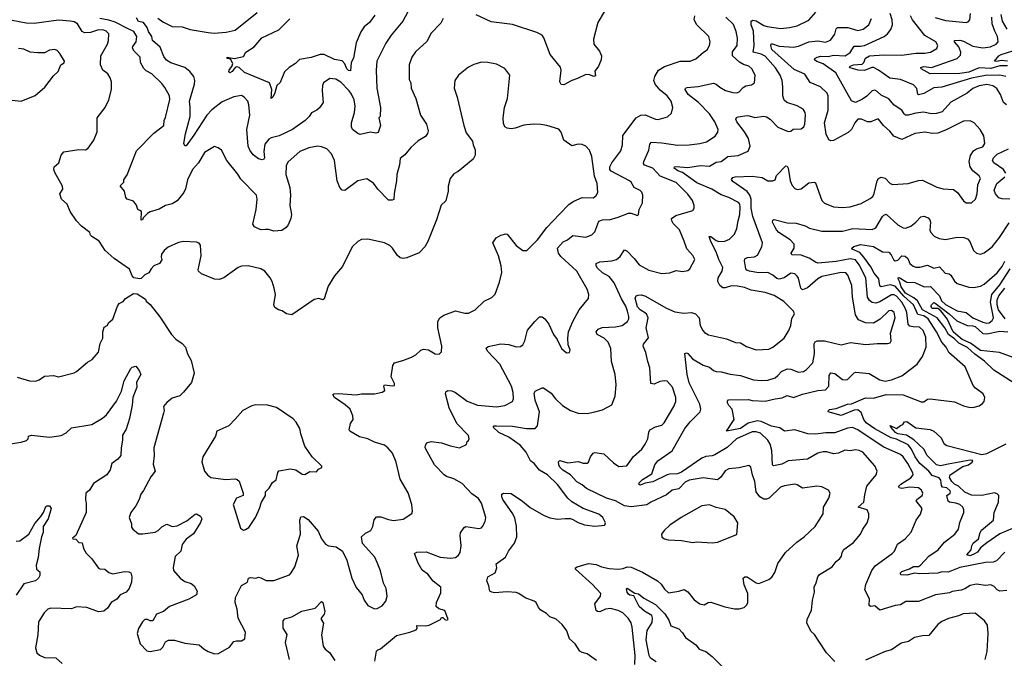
# Model space of a CAD drawing. Extents: x 1245432 to 1420865, y 606325 to 671314.
# Tile 262 of 382: x 1347784 to 1355420, y 644773 to 649726. Entities that reach past the tile are written whole.
import ezdxf

# ---------------------------------------------------------------- set-up
doc = ezdxf.new("R2010")
doc.units = 0

msp = doc.modelspace()

# ---------------------------------------------------------------- linework, layer by layer
at = {"layer": '0CON20XD'}
for points in [[(1350830, 649855), (1350756.4, 649715), (1350664.6, 649605.4), (1350624.4, 649545), (1350554.4, 649404.4), (1350549.5, 649335), (1350554.6, 649194.6), (1350582.9, 649045), (1350580, 648975), (1350570, 648965), (1350581.4, 648905), (1350565, 648852), (1350545, 648845.6), (1350505, 648852.9), (1350425, 648835.3), (1350405, 648842.7), (1350363.9, 648873.9), (1350356.9, 648895), (1350357.7, 648925), (1350380, 649005), (1350385.9, 649055), (1350377.1, 649105), (1350358.1, 649148.1), (1350338.8, 649175), (1350275, 649241.5), (1350235, 649265.5), (1350190, 649270), (1350140, 649235), (1350132, 649215), (1350130, 649175), (1350136.2, 649085), (1350107.9, 649042.1), (1350088.8, 649025), (1350047.6, 649002.4), (1350029.2, 648975), (1349997.1, 648945), (1349898.6, 648875), (1349796, 648824), (1349735, 648809.5), (1349715, 648799.1), (1349685, 648760), (1349677.4, 648705), (1349683.1, 648655), (1349678, 648645), (1349665, 648640), (1349635, 648648.1), (1349595, 648677.8), (1349568.5, 648715), (1349556.2, 648745), (1349544.5, 648875), (1349567.3, 648985), (1349560, 649065), (1349552.5, 649095), (1349525.8, 649125), (1349505, 649137.5), (1349445, 649128.8), (1349355, 649088.5), (1349275, 649026.2), (1349235, 648984.6), (1349135, 648831.2), (1349075, 648748.8), (1349065, 648748.8), (1349057.1, 648765), (1349069.2, 648840.7), (1349106, 648975), (1349106.6, 649046.6), (1349099.6, 649095), (1349140, 649225), (1349142.7, 649255), (1349134.6, 649284.6), (1349102.7, 649325), (1349065.5, 649355), (1348955, 649390.2), (1348922.9, 649412.9), (1348901.4, 649441.4), (1348872.6, 649512.6), (1348814.7, 649564.7), (1348808.4, 649595), (1348783.3, 649635), (1348773.2, 649665), (1348745, 649704.4), (1348705, 649712.5), (1348689.4, 649739.4)], [(1348855, 649736.9), (1348895, 649708.2), (1348965, 649674.4), (1349045, 649670), (1349105, 649650), (1349245, 649626.4), (1349292.6, 649622.6), (1349385, 649629.5), (1349455.3, 649644.7), (1349625, 649782.5)], [(1350539, 649761), (1350497.1, 649705), (1350455, 649669.5), (1350428.4, 649631.6), (1350392.6, 649547.4), (1350373.6, 649426.4), (1350355.6, 649394.4), (1350349.8, 649330.2), (1350335, 649332.5), (1350322, 649345), (1350305, 649382.9), (1350285, 649407.1), (1350225, 649417.1), (1350145, 649456.4), (1350115, 649456.9), (1350045, 649433.4), (1349955, 649417.5), (1349923.5, 649386.5), (1349873.6, 649355), (1349838.1, 649321.9), (1349805, 649238.8), (1349778.8, 649215), (1349761.4, 649158.6), (1349748, 649125), (1349734.3, 649114.3), (1349740, 649185), (1349720, 649235), (1349527.3, 649317.3), (1349485, 649354), (1349465, 649359.2), (1349454.3, 649355.7), (1349431.9, 649325), (1349414, 649315), (1349405.6, 649325), (1349407.3, 649335), (1349432.1, 649367.9), (1349435.4, 649385), (1349419.5, 649419.5), (1349392.5, 649425), (1349392.5, 649435), (1349445.9, 649425.9), (1349520.7, 649439.3), (1349538.8, 649475), (1349603.4, 649516.6), (1349662, 649585), (1349793, 649647), (1349878.3, 649731.7)], [(1350539.1, 644750.9), (1350552.1, 644827.9), (1350561.1, 644838.9), (1350582.4, 644847.6), (1350705, 644951.4), (1350810, 644975), (1350857.5, 644995), (1350867.5, 645005), (1350865, 645026.7), (1350934.2, 645024.2), (1350959.4, 645030.6), (1351047.5, 645075), (1351055, 645090), (1351065, 645090), (1351080, 645075), (1351095, 645070), (1351106.2, 645073.8), (1351080, 645145), (1351035, 645156), (1351013.8, 645175), (1351016.2, 645205), (1351049.1, 645280.9), (1351050, 645325), (1350991.5, 645371.5), (1350948.6, 645425), (1350905, 645455.8), (1350875, 645512), (1350846.7, 645585), (1350864.2, 645595.8), (1350935, 645597.8), (1351045, 645556.9), (1351125, 645548.9), (1351165, 645555.8), (1351187.4, 645572.6), (1351199.2, 645595), (1351208.6, 645645), (1351200, 645725), (1351203.1, 645746.9), (1351232.2, 645787.8), (1351245, 645794.2), (1351345, 645780), (1351364.4, 645785.6), (1351372.5, 645795), (1351394.2, 645835), (1351398.1, 645865), (1351366.2, 645976.2), (1351341.7, 646011.7), (1351289.8, 646049.8), (1351215, 646128.9), (1351150, 646165), (1351093, 646183), (1351075, 646195.8), (1351001.4, 646275), (1350928, 646405), (1350930, 646425), (1350942.5, 646445), (1350974.2, 646455.8), (1351055, 646444.3), (1351125, 646421.1), (1351195, 646406.2), (1351248.3, 646431.7), (1351253.8, 646455), (1351265, 646462.5), (1351270, 646475), (1351265, 646502.5), (1351173.8, 646593.8), (1351114.1, 646715.9), (1351085.8, 646825), (1351089.5, 646840.5), (1351105, 646849.2), (1351135, 646847.8), (1351163.8, 646835), (1351255, 646766.7), (1351335, 646735.6), (1351485, 646723.5), (1351546.4, 646733.6), (1351605, 646763.8), (1351612.5, 646785), (1351612, 646835), (1351598.1, 646885), (1351508.5, 647055), (1351411.4, 647155), (1351402.3, 647177.7), (1351417.7, 647192.3), (1351515, 647212.7), (1351576.1, 647206.1), (1351635, 647188.6), (1351669.1, 647190.9), (1351685, 647203.3), (1351700.6, 647235), (1351723.1, 647316.9), (1351778, 647385), (1351815, 647421.2), (1351835, 647421.2), (1351855.7, 647405), (1351888.6, 647365), (1351925, 647283.3), (1351953.3, 647245), (1351986.7, 647175), (1352025, 647142.5), (1352047.5, 647145), (1352052.5, 647165), (1352036.7, 647205), (1352033.8, 647255), (1352040.8, 647305), (1352074.4, 647385), (1352123.4, 647476.6), (1352195, 647563.3), (1352198.6, 647595), (1352185.7, 647635), (1352105.6, 647775), (1351980.5, 647890.5), (1351961.4, 647915), (1351954, 647955), (1351997.7, 648002.3), (1352031.7, 648018.3), (1352075, 648053.3), (1352175, 648040.6), (1352222.4, 648057.6), (1352245, 648080), (1352276.7, 648163.3), (1352303.3, 648175), (1352335.4, 648175.4), (1352356.7, 648175), (1352425, 648194.5), (1352505, 648225.5), (1352525, 648224.4), (1352575, 648206.7), (1352583.3, 648215), (1352588.6, 648255), (1352614, 648305), (1352616.2, 648365), (1352608.3, 648388.3), (1352595, 648402), (1352550, 648425), (1352526, 648465), (1352512, 648475), (1352371.5, 648551.5), (1352361.8, 648565), (1352361.2, 648585), (1352375, 648615.5), (1352445, 648708.8), (1352457.9, 648755), (1352461.7, 648828.3), (1352564.4, 648965), (1352601.2, 648985), (1352635, 648989.1), (1352715, 648953.3), (1352735, 648951.1), (1352807.2, 648972.8), (1352838.7, 649001.3), (1352848.6, 649045), (1352836.5, 649095), (1352804.5, 649134.5), (1352751.7, 649178.3), (1352711.4, 649225), (1352703.1, 649255), (1352709.4, 649285), (1352738.1, 649335), (1352785, 649363.3), (1352906.4, 649403.6), (1352983.2, 649403.2), (1353028.9, 649421.1), (1353086.2, 649475), (1353115, 649492.5), (1353132.7, 649525), (1353139.4, 649555), (1353127.5, 649595), (1353035.8, 649685), (1353016, 649725), (1353019.4, 649755)], [(1352316.4, 649786.4), (1352267.1, 649705), (1352234, 649575), (1352236.2, 649535), (1352280.7, 649480.7), (1352296, 649445), (1352293.1, 649415), (1352273.9, 649366.1), (1352243.6, 649326.4), (1352249.2, 649290.8), (1352235, 649284.2), (1352205, 649298), (1352175, 649302), (1352110.7, 649269.3), (1352065, 649254.2), (1352005, 649220), (1351984.2, 649224.2), (1351972.9, 649242.9), (1351984.2, 649334.2), (1351977.9, 649357.9), (1351899.2, 649455), (1351849.4, 649585), (1351835, 649605.8), (1351795, 649625.8), (1351605, 649687.5), (1351439.7, 649709.7), (1351325, 649764.3)], [(1352256.4, 644756.4), (1352185, 644808.8), (1352145, 644818.8), (1352129.1, 644829.1), (1352092.5, 644885), (1352049.2, 644925), (1352026.1, 644986.1), (1351991.2, 645035), (1351945, 645076), (1351895.8, 645095.8), (1351870.3, 645120.3), (1351825.7, 645145.7), (1351807.3, 645167.3), (1351790, 645205), (1351775, 645216.7), (1351705, 645241.2), (1351656.2, 645276.2), (1351635, 645284.3), (1351565, 645288.2), (1351465, 645281.9), (1351445, 645286), (1351430, 645295), (1351426.2, 645305), (1351423.3, 645335), (1351406.7, 645375), (1351413.3, 645405), (1351472.5, 645435), (1351483.3, 645475), (1351480, 645505), (1351552.4, 645557.6), (1351574.3, 645605), (1351622, 645665), (1351639.2, 645715), (1351637, 645797), (1351625, 645861.2), (1351608.8, 645895), (1351531.5, 646005), (1351523.5, 646025), (1351524.3, 646045.7), (1351536, 646054), (1351595, 646051.4), (1351683, 645993), (1351742.2, 645942.2), (1351845, 645884.4), (1351895, 645863.3), (1351955, 645851.2), (1352015, 645858.8), (1352055, 645858.1), (1352075, 645850.6), (1352115, 645826.7), (1352165, 645807.5), (1352245, 645798), (1352323, 645807), (1352327.5, 645825), (1352306.7, 645865), (1352275, 645892), (1352154.6, 645934.6), (1352066.5, 645986.5), (1352036, 646016), (1351955, 646120), (1351877.1, 646195), (1351815, 646232.7), (1351774.7, 646284.7), (1351745.3, 646305.3), (1351711.7, 646371.7), (1351665, 646425.4), (1351577.8, 646487.8), (1351501.1, 646525), (1351456.2, 646565), (1351462.5, 646575), (1351482.7, 646577.3), (1351605, 646574.1), (1351715.4, 646554.6), (1351782.5, 646555), (1351800, 646575), (1351814.4, 646685), (1351782.9, 646775), (1351775, 646830), (1351782.5, 646845), (1351835, 646872), (1351845, 646872), (1351905, 646830.8), (1351940.5, 646785), (1351992.9, 646732.9), (1352055, 646696.2), (1352115.7, 646674.3), (1352185, 646672.7), (1352244.5, 646685.5), (1352305, 646701.4), (1352375, 646738.8), (1352402.9, 646805), (1352410.8, 646895), (1352402.5, 646975), (1352374.3, 647075.7), (1352368.9, 647175), (1352348.1, 647225), (1352315.8, 647255.8), (1352262.5, 647285), (1352255.8, 647305), (1352271.2, 647325), (1352302.5, 647337.5), (1352405.9, 647344.1), (1352456.2, 647355), (1352498.6, 647385), (1352508.1, 647405), (1352508.9, 647425), (1352498.5, 647465), (1352485.4, 647505), (1352452.2, 647562.2), (1352395, 647686.2), (1352356.2, 647735), (1352303.2, 647763.2), (1352265, 647800), (1352254.1, 647815.9), (1352255.8, 647834.2), (1352282.2, 647847.8), (1352375.4, 647854.6), (1352413, 647867), (1352441.5, 647888.5), (1352475, 647941.2), (1352495, 647930.6), (1352549.1, 647875), (1352587.5, 647825), (1352664.5, 647784.5), (1352765, 647758.6), (1352825, 647764), (1352875, 647780.8), (1352925, 647774.3), (1352965, 647782), (1352982.5, 647795), (1353018.8, 647865), (1353005, 647896.7), (1352958.7, 647948.7), (1352937.8, 648007.8), (1352901.1, 648095), (1352852.1, 648145), (1352841.5, 648165), (1352840, 648185), (1352872.4, 648207.6), (1353004, 648246), (1353013.8, 648265), (1353014, 648285), (1353003.1, 648325), (1352965, 648373.1), (1352875, 648462.9), (1352752.2, 648512.2), (1352695, 648574), (1352628.8, 648598.8), (1352621.7, 648611.7), (1352624, 648625), (1352662.9, 648715), (1352670.3, 648759.7), (1352684.6, 648775.4), (1352765, 648771.8), (1352886.4, 648753.6), (1352975, 648754.5), (1353057.5, 648765), (1353111.4, 648778.6), (1353177.4, 648822.6), (1353197.6, 648852.4), (1353200, 648875), (1353174.5, 648935), (1353133.3, 648995), (1353048.2, 649085), (1352969.1, 649145), (1352945.8, 649185), (1352948.8, 649195), (1352959.7, 649200.3), (1353045, 649208.9), (1353165, 649232.5), (1353185, 649226.9), (1353215, 649201.9), (1353258, 649178), (1353315, 649160.5), (1353345, 649159.5), (1353365, 649166), (1353395, 649201.2), (1353415.8, 649214.2), (1353458.6, 649221.4), (1353482.5, 649235), (1353486.9, 649295), (1353461.9, 649345), (1353438, 649365), (1353397.7, 649377.7), (1353367.2, 649397.2), (1353312.2, 649445), (1353312.5, 649477.5), (1353349.6, 649525), (1353351.9, 649581.9), (1353340.8, 649635), (1353319.1, 649689.1), (1353260.5, 649745)], [(1353357, 648167), (1353368.6, 648215), (1353370.7, 648275), (1353367.9, 648295), (1353358.4, 648308.4), (1353285, 648348.2), (1353225, 648367.4), (1353151, 648411), (1353035, 648461.2), (1352925, 648539.7), (1352887.1, 648555), (1352859.2, 648575), (1352861.2, 648585), (1352872.6, 648587.4), (1352965, 648580.8), (1353065, 648595.9), (1353135, 648589.6), (1353185, 648620.4), (1353225, 648627.1), (1353275, 648664.6), (1353355, 648673.3), (1353433, 648707), (1353448.6, 648745), (1353435.6, 648805), (1353406.1, 648856.1), (1353345.7, 648935), (1353339.2, 648955), (1353343.4, 648966.6), (1353355, 648972.5), (1353425, 648983.6), (1353441.1, 648981.1), (1353485, 648966.9), (1353555, 648976.9), (1353575, 648971.5), (1353605, 648954.5), (1353665, 648892.2), (1353745, 648859.2), (1353765, 648861.2), (1353783.6, 648876.4), (1353845, 648879.4), (1353864.2, 648895), (1353871.9, 648915), (1353878.9, 648985), (1353875.5, 649005.5), (1353861.3, 649031.3), (1353815, 649058.6), (1353733.7, 649083.7), (1353713.1, 649103.1), (1353703.1, 649135), (1353703.8, 649205), (1353697.3, 649255), (1353682.3, 649295), (1353645, 649353.6), (1353565, 649443.7), (1353535, 649459), (1353473.3, 649475), (1353479.5, 649525), (1353476.3, 649636.3), (1353457.7, 649685), (1353456.2, 649715), (1353468.8, 649721.2), (1353495, 649716.8), (1353555, 649681.1), (1353582.3, 649672.3), (1353683.3, 649656.7), (1353754.5, 649664.5), (1353815, 649679.1), (1353905, 649723.5), (1353958.6, 649785)], [(1355436.2, 649066.2), (1355414.6, 649084.6), (1355391.3, 649145), (1355362.7, 649192.7), (1355331.9, 649211.9), (1355285, 649223.3), (1355225, 649213.1), (1355175, 649192.4), (1355131.4, 649155), (1355005, 649085.5), (1354939.1, 649010.9), (1354895, 648997.5), (1354855, 648997.1), (1354792.4, 649007.6), (1354735, 649000.9), (1354675, 648984.6), (1354655, 648986.7), (1354642.5, 648995), (1354624.5, 649024.5), (1354565, 649062), (1354525, 649113.1), (1354465, 649140), (1354435, 649169.5), (1354415, 649179.6), (1354395, 649174.5), (1354355, 649133.3), (1354319.5, 649109.5), (1354265, 649084.6), (1354235, 649096.5), (1354114, 649314), (1354015, 649384.6), (1353965, 649400.5), (1353948, 649415), (1353952, 649425), (1353968, 649435), (1353998.2, 649441.8), (1354055, 649440.4), (1354095, 649449.8), (1354185, 649444.7), (1354225, 649470.4), (1354255, 649520.4), (1354305, 649520), (1354335, 649526.4), (1354488, 649595), (1354514.2, 649615), (1354541.3, 649648.7), (1354552.2, 649685), (1354551.5, 649725), (1354535.5, 649775)], [(1354286.7, 649335), (1354225, 649352.7), (1354220.6, 649355), (1354224.3, 649365), (1354250, 649375), (1354318, 649382), (1354331.8, 649395), (1354345, 649426.8), (1354375, 649446), (1354485, 649452.4), (1354625, 649450), (1354735, 649466.7), (1354805, 649466.7), (1354848, 649475), (1354898.2, 649501.8), (1354904.5, 649525), (1354888.9, 649555), (1354803.5, 649603.5), (1354707.8, 649725), (1354693.8, 649756.2)], [(1355445, 649367.4), (1355385, 649367.6), (1355315, 649347.6), (1355225, 649351.8), (1355145, 649318.9), (1355075, 649307.8), (1354845, 649305.3), (1354774.3, 649345), (1354773.1, 649355), (1354795, 649361.8), (1354855, 649356.2), (1355055.6, 649424.4), (1355080.1, 649449.9), (1355083.5, 649475), (1355066.6, 649516.6), (1355033.1, 649555), (1355033.3, 649565), (1355076.3, 649566.4), (1355105, 649558.6), (1355175, 649520.4), (1355255, 649508.6), (1355312.5, 649515), (1355357.5, 649535), (1355371.5, 649555), (1355366.8, 649595), (1355346, 649636), (1355327.2, 649695), (1355324.2, 649745.8)], [(1354883.3, 649743.3), (1354965, 649719.3), (1355125, 649704.4), (1355140.3, 649709.7), (1355152.5, 649725), (1355159.4, 649775)], [(1355442, 649652), (1355407.2, 649715), (1355396.7, 649765)], [(1348775, 645074.3), (1348755, 645074.2), (1348735, 645056.2), (1348704, 645005), (1348693.8, 644965), (1348718, 644885), (1348770.9, 644830.9), (1348795, 644825.7), (1348875, 644841.4), (1348895, 644860), (1348915, 644900), (1348937.1, 644912.9), (1348985, 644914.5), (1349065, 644890.6), (1349175, 644877.8), (1349213.5, 644843.5), (1349245, 644826.5), (1349295, 644807.1), (1349325, 644810.9), (1349409.9, 644860.1), (1349445, 644903.8), (1349465, 644910), (1349505, 644908.8), (1349530, 644925), (1349534, 644975), (1349478.2, 645085), (1349470.4, 645155), (1349454.4, 645205), (1349457.5, 645245), (1349503, 645337), (1349550, 645365), (1349557.5, 645395), (1349575, 645398.8), (1349615, 645393.8), (1349635, 645402), (1349655, 645398.6), (1349695, 645377.1), (1349755, 645376), (1349875, 645421.2), (1349888.8, 645435), (1349916.6, 645483.4), (1349945.6, 645574.4), (1349933.1, 645645), (1349962.5, 645735), (1349955.8, 645844.2), (1349965, 645870), (1349985, 645872), (1350019.7, 645849.7), (1350099.5, 645759.5), (1350125, 645698.8), (1350155, 645659.2), (1350177.5, 645645), (1350237.6, 645637.6), (1350286, 645605), (1350322, 645535), (1350360, 645395), (1350392.8, 645322.8), (1350440, 645265), (1350456.2, 645225), (1350483.6, 645183.6), (1350535, 645157.5), (1350555, 645158.8), (1350595, 645180), (1350622.9, 645217.1), (1350634, 645255), (1350626, 645315), (1350604.2, 645355), (1350581.2, 645451.2), (1350556.9, 645516.9), (1350536.8, 645556.8), (1350443, 645663), (1350434, 645715), (1350465, 645743.8), (1350506.2, 645765), (1350522.5, 645795), (1350532.4, 645847.6), (1350550.3, 645869.7), (1350585, 645871.4), (1350645, 645849.2), (1350682.7, 645842.7), (1350758.8, 645851.2), (1350825, 645897.5), (1350831.2, 645915), (1350826, 645965), (1350797.6, 646057.6), (1350735, 646162.5), (1350704.2, 646295), (1350673.8, 646365), (1350640, 646405), (1350613.3, 646425), (1350535, 646450), (1350485, 646474.5), (1350420.2, 646490.2), (1350343.8, 646535), (1350338, 646545), (1350350, 646595), (1350368.8, 646625), (1350368, 646655), (1350345.8, 646705), (1350308.3, 646738.3), (1350226.2, 646795), (1350211.7, 646818.3), (1350220, 646825), (1350255, 646828.1), (1350394.1, 646815.9), (1350435, 646824), (1350535, 646823.8), (1350595, 646836.7), (1350615, 646850), (1350608.8, 646885), (1350612.5, 646895), (1350675, 646885.8), (1350690, 646890), (1350689.4, 646905), (1350666, 646955), (1350677.1, 647045), (1350691.2, 647065), (1350755, 647081.9), (1350821.7, 647108.3), (1350855, 647127.5), (1350895, 647162), (1350915, 647170), (1350955, 647166.2), (1351005, 647133.8), (1351038.3, 647131.7), (1351055, 647150), (1351058, 647195), (1351025.8, 647335), (1351026, 647385), (1351041.2, 647415), (1351073.6, 647433.6), (1351165, 647467.5), (1351235, 647449.2), (1351265, 647449.2), (1351315, 647476), (1351385, 647542), (1351445, 647571.2), (1351471.7, 647598.3), (1351505, 647690), (1351523.3, 647765), (1351518.3, 647818.3), (1351497.5, 647895), (1351454.2, 647994.2), (1351480, 648035), (1351515, 648053.8), (1351555, 648066.2), (1351565, 648063.3), (1351633.6, 647973.6), (1351685, 647936.2), (1351717.5, 647935), (1351800.7, 648019.3), (1351872.7, 648115), (1351971.1, 648218.9), (1352046, 648294), (1352081.6, 648318.4), (1352145, 648346.7), (1352233.3, 648345), (1352255, 648362.9), (1352267.8, 648385), (1352263.6, 648455), (1352241.9, 648511.9), (1352221.9, 648665), (1352203.2, 648713.2), (1352173.3, 648745), (1352145, 648759.2), (1352115, 648760), (1352065, 648746.7), (1352005, 648792.5), (1351984.2, 648854.2), (1351965.8, 648875.8), (1351872.5, 648905), (1351825, 648914.3), (1351765, 648915.7), (1351695, 648908.6), (1351625.6, 648884.4), (1351595, 648880), (1351565, 648884.2), (1351545.8, 648895.8), (1351535, 648920), (1351534.4, 648965.6), (1351544.4, 649045.6), (1351567.5, 649115), (1351586, 649295), (1351547.3, 649347.3), (1351481.2, 649381.2), (1351415, 649394), (1351365, 649396), (1351305, 649379.2), (1351265, 649358.8), (1351186.7, 649295), (1351158.8, 649255), (1351152.5, 649195), (1351177.5, 649125), (1351228.6, 648905), (1351247.3, 648847.3), (1351296.7, 648785), (1351300, 648755), (1351316.1, 648716.1), (1351315.8, 648675), (1351302, 648645), (1351185, 648547.5), (1351150.6, 648529.4), (1351121.2, 648495), (1351105.8, 648435), (1351106, 648395), (1351090, 648320), (1351052.3, 648287.7), (1351016.9, 648175), (1350948, 648005), (1350926.4, 647963.6), (1350881.5, 647918.5), (1350785, 647880), (1350755, 647874.4), (1350735, 647879.2), (1350715, 647896), (1350676, 647955), (1350655.6, 647975.6), (1350612.5, 647995), (1350485, 648024.2), (1350435, 648020), (1350405, 648006.2), (1350361.2, 647965), (1350287, 647813), (1350225, 647740), (1350175, 647660), (1350145, 647561.2), (1350135, 647554), (1350105, 647562.5), (1350067.5, 647555), (1349895, 647437.3), (1349854, 647444), (1349819.1, 647469.1), (1349792, 647475), (1349762.5, 647495), (1349755.8, 647515), (1349768.6, 647595), (1349756, 647645), (1349742, 647695), (1349726, 647725), (1349685, 647776.7), (1349655, 647793.8), (1349555, 647815.8), (1349505, 647813.8), (1349477.5, 647805), (1349365.8, 647724.2), (1349329.4, 647710.6), (1349295, 647713.6), (1349193.8, 647755), (1349171.2, 647775), (1349168, 647785), (1349191.2, 647895), (1349186.1, 647976.1), (1349175, 647992.5), (1349155, 648000), (1349055, 648006), (1349015, 647998), (1348935, 647961.2), (1348905, 647936.7), (1348883, 647907), (1348880, 647885), (1348886.4, 647863.6), (1348867.5, 647835), (1348823.9, 647816.1), (1348802.5, 647795), (1348786.4, 647763.6), (1348753, 647747), (1348725, 647720), (1348715, 647717.5), (1348670, 647725), (1348655, 647740), (1348635, 647790), (1348515, 647874), (1348446.2, 647935), (1348398.9, 648008.9), (1348343.3, 648045), (1348332.5, 648055), (1348326.7, 648075), (1348262, 648125), (1348223.3, 648165), (1348175, 648237.5), (1348152.5, 648295), (1348107.1, 648335), (1348095.8, 648375), (1348117.3, 648412.7), (1348116.2, 648435), (1348055, 648542), (1348048.6, 648565), (1348051.2, 648585), (1348087.5, 648615), (1348104.4, 648675.6), (1348125, 648702), (1348241.7, 648718.3), (1348295, 648717.5), (1348315, 648730.8), (1348357.6, 648792.4), (1348383.5, 648855), (1348384, 648965), (1348446.2, 649043.8), (1348474.5, 649105), (1348496.2, 649185), (1348495.8, 649245), (1348485.9, 649275.9), (1348466.7, 649305), (1348428, 649335), (1348411.5, 649375), (1348413.8, 649445), (1348463.4, 649536.6), (1348472.9, 649565), (1348475.5, 649615), (1348455, 649637.9), (1348435, 649645.3), (1348395, 649646), (1348332.2, 649627.8), (1348285, 649623.3), (1348268.6, 649635), (1348231.5, 649695), (1348205, 649709.7), (1348175, 649715.3), (1348085, 649722.7), (1347895, 649697.6), (1347835, 649699.2), (1347725, 649720)], [(1351068.8, 649735), (1351050.3, 649699.7), (1350975, 649621.2), (1350942, 649558), (1350853.4, 649476.6), (1350824.7, 649435.3), (1350803.1, 649375), (1350805, 649262.5), (1350817.1, 649235), (1350820.6, 649195), (1350856.1, 649113.9), (1350893.1, 648985), (1350939.2, 648915), (1350951.4, 648865), (1350946.8, 648843.2), (1350931.2, 648818.8), (1350875, 648786.2), (1350816.5, 648733.5), (1350771.4, 648678.6), (1350735, 648648.8), (1350729.1, 648600.9), (1350707.5, 648525), (1350705.6, 648475), (1350688.8, 648378.8), (1350685, 648332.5), (1350673.6, 648326.4), (1350645, 648326.2), (1350560.7, 648410.7), (1350528.2, 648458.2), (1350475, 648492.5), (1350405, 648476), (1350305, 648401.2), (1350285, 648403.8), (1350266.2, 648425), (1350246, 648475), (1350225.8, 648635), (1350200.8, 648685), (1350165.6, 648725.6), (1350125, 648740.8), (1350095, 648745.7), (1350025, 648731.9), (1349956.6, 648703.4), (1349865.6, 648624.4), (1349851.4, 648595), (1349847.1, 648525), (1349878.1, 648425), (1349884.4, 648365), (1349879.1, 648285), (1349892.2, 648215), (1349887.8, 648185), (1349865.4, 648134.6), (1349851.2, 648115), (1349817.7, 648092.3), (1349755, 648085.8), (1349715, 648099.2), (1349690.5, 648099.5), (1349656.4, 648096.4), (1349635, 648103.3), (1349605, 648120), (1349590.9, 648140.9), (1349618.2, 648255), (1349626.7, 648335), (1349619.2, 648365), (1349498.3, 648488.3), (1349475, 648528.8), (1349391.2, 648635), (1349348.8, 648715), (1349322.7, 648732.7), (1349295, 648742), (1349218, 648695), (1349170, 648615), (1349125, 648564.2), (1349084.4, 648485), (1349070.4, 648415), (1349057.3, 648385), (1349005, 648320.8), (1348965, 648297.5), (1348915, 648285.6), (1348865, 648256.7), (1348795, 648236.9), (1348775, 648223.3), (1348741.4, 648188.6), (1348735, 648174.3), (1348725, 648170), (1348727.3, 648237.3), (1348715, 648246.2), (1348700, 648255), (1348688.3, 648288.3), (1348665, 648318.8), (1348617.5, 648335), (1348605.9, 648345.9), (1348596.8, 648396.8), (1348563.6, 648436.4), (1348592.5, 648465), (1348592, 648485), (1348617.6, 648522.4), (1348690, 648710), (1348823.8, 648845), (1348902.5, 648905), (1348903.3, 648943.3), (1348913.8, 648966.2), (1348948, 649108), (1348944.3, 649135), (1348909.7, 649199.7), (1348885, 649232), (1348807.5, 649305), (1348765, 649328.5), (1348747.1, 649347.1), (1348721.4, 649395), (1348717.5, 649435), (1348671, 649481), (1348657.7, 649505), (1348661.1, 649518.9), (1348687.9, 649555), (1348691.8, 649595), (1348667.9, 649635), (1348625, 649656), (1348525, 649706.6), (1348475, 649723.2), (1348405, 649735.6)], [(1354321.9, 646371.9), (1354295.6, 646384.4), (1354265, 646388.9), (1354225, 646382.2), (1354182.6, 646387.4), (1354135, 646364.3), (1354095, 646359.5), (1354045, 646373.5), (1354015, 646374.4), (1353974.7, 646365.3), (1353895, 646316.9), (1353745, 646303.8), (1353695, 646278.9), (1353630, 646265), (1353621.4, 646275), (1353618.2, 646385), (1353604.7, 646434.7), (1353587.1, 646465), (1353528.8, 646518.8), (1353495, 646530), (1353465, 646530.4), (1353342.1, 646475), (1353271.1, 646408.9), (1353175, 646351.9), (1353155, 646343.1), (1353105, 646338.7), (1353075, 646326.6), (1352916, 646216), (1352885, 646202.9), (1352825, 646201.9), (1352805, 646196.2), (1352695, 646142.7), (1352635, 646131.8), (1352595, 646115.6), (1352584.6, 646125), (1352587.5, 646135), (1352615, 646159.5), (1352686, 646205), (1352710, 646275), (1352734.3, 646305), (1352845, 646383.1), (1352943.5, 646555), (1352985, 646608.2), (1353061.3, 646685), (1353065.3, 646705), (1353058.3, 646745), (1352975, 646910.6), (1352959.6, 646975), (1352943.3, 647136.7), (1352955, 647142.9), (1352965, 647137.3), (1353002.5, 647095), (1353085, 647047.7), (1353135, 647031.2), (1353165, 647005.5), (1353185, 646997.3), (1353225.4, 646995.4), (1353295, 646976.9), (1353375, 646966.7), (1353475, 646933.1), (1353535, 646927.9), (1353585, 646931.1), (1353642, 646948), (1353664.7, 646965.3), (1353691.5, 646998.5), (1353735, 647017.5), (1353765.4, 647015.4), (1353825, 646991.9), (1353862.1, 646997.9), (1353885, 647012.5), (1353934.6, 647065.4), (1353947.9, 647135), (1353945, 647212.5), (1353953.1, 647226.9), (1353970, 647235), (1354025.4, 647235.4), (1354155, 647204.3), (1354227, 647223), (1354347, 647207), (1354435, 647215.6), (1354514.2, 647214.2), (1354535, 647220), (1354543.8, 647235), (1354538.2, 647295), (1354573.8, 647413.8), (1354567.3, 647455), (1354545, 647470), (1354525, 647467.5), (1354457.3, 647402.7), (1354405, 647371.8), (1354345, 647374.6), (1354288.4, 647398.4), (1354267.3, 647437.3), (1354243.4, 647575), (1354237.8, 647665), (1354207.5, 647745), (1354191.9, 647761.9), (1354155, 647765.3), (1354005, 647734.7), (1353975, 647717.5), (1353895, 647645.4), (1353855, 647631.4), (1353843.2, 647643.2), (1353825, 647720.8), (1353815, 647738.1), (1353794.6, 647754.6), (1353765, 647761.1), (1353712.5, 647725), (1353675, 647712.9), (1353655, 647717.8), (1353625.3, 647745.3), (1353585, 647765.3), (1353515, 647763.1), (1353443.8, 647775), (1353423.5, 647783.5), (1353415.6, 647795), (1353405.7, 647855), (1353409.1, 647870.9), (1353427.6, 647882.4), (1353482.4, 647887.6), (1353505, 647898.9), (1353540.8, 647965), (1353545.7, 647995), (1353470.6, 648200.6), (1353456.5, 648265), (1353455.9, 648335), (1353447.6, 648365), (1353425, 648392.5), (1353315, 648470.9), (1353305, 648487.5), (1353315, 648501.9), (1353332.3, 648507.7), (1353465, 648511.8), (1353541.7, 648501.7), (1353585.8, 648475.8), (1353624.2, 648475.8), (1353643.3, 648485), (1353653.6, 648516.4), (1353725, 648593.3), (1353735, 648590), (1353743.8, 648575), (1353755, 648510), (1353759.4, 648475), (1353775, 648438.8), (1353795, 648418), (1353815, 648409.2), (1353845.5, 648414.5), (1353905, 648462), (1353945, 648466.7), (1353955, 648460), (1354003.9, 648323.9), (1354025, 648302.9), (1354095.5, 648275.5), (1354165, 648268.6), (1354225.6, 648274.4), (1354309.8, 648300.2), (1354380.9, 648339.1), (1354400, 648355), (1354411.8, 648378.2), (1354433, 648477), (1354445, 648494.3), (1354465, 648505.7), (1354495, 648497.5), (1354535, 648455.8), (1354555, 648448.1), (1354674.7, 648455.3), (1354755, 648478.2), (1354785, 648480.5), (1354898, 648428), (1354945, 648415.3), (1355025, 648408.8), (1355058.1, 648385), (1355105, 648321.2), (1355123.3, 648306.7), (1355165, 648306), (1355195.8, 648335), (1355209.4, 648375), (1355216.2, 648445), (1355234.5, 648495), (1355225.7, 648515), (1355177.3, 648555), (1355154.6, 648585), (1355147.1, 648625), (1355157.1, 648672.9), (1355180.5, 648709.5), (1355205, 648723.8), (1355255, 648738.9), (1355268.2, 648765), (1355262.5, 648825), (1355232, 648875), (1355186.7, 648925), (1355155, 648941.2), (1355105, 648939.2), (1354965, 648868.1), (1354905, 648845.5), (1354862.4, 648842.4), (1354805, 648854.3), (1354725.6, 648844.4), (1354625, 648796.7), (1354563.5, 648823.5), (1354532.2, 648862.2), (1354484.2, 648904.2), (1354445, 648954.4), (1354435, 648955.6), (1354385.9, 648934.1), (1354358.8, 648935), (1354313.3, 648955), (1354285, 648953.5), (1354260, 648925), (1354235.8, 648874.2), (1354209.6, 648850.4), (1354095, 648787.8), (1354075, 648785.7), (1354059.2, 648795), (1354037.8, 648837.8), (1354025.5, 648925), (1354054.1, 649025), (1354053.1, 649135), (1354045.6, 649155), (1353994.7, 649204.7), (1353915, 649240), (1353873.4, 649303.4), (1353790.6, 649340.6), (1353618.4, 649495), (1353609.6, 649525), (1353615, 649541.9), (1353675, 649520), (1353785, 649512.7), (1353825, 649520.3), (1353905, 649554.7), (1353975, 649562.1), (1354032.4, 649552.4), (1354073.1, 649566.9), (1354106.8, 649613.2), (1354115.6, 649654.4), (1354125.6, 649664.4), (1354206, 649666), (1354285, 649641.8), (1354325, 649651.5), (1354369.6, 649685), (1354391.1, 649735)], [(1347655, 649110), (1347795.8, 649094.2), (1347902.3, 649137.7), (1347977.5, 649202.5), (1348045, 649290), (1348082, 649325), (1348103.9, 649376.1), (1348127.7, 649392.3), (1348130, 649405), (1348096, 649465), (1348075, 649486), (1348055, 649494.3), (1348015, 649489.2), (1347975, 649470), (1347925, 649468.6), (1347865, 649474.2), (1347815, 649497.5), (1347775, 649502.2)], [(1355445, 649404), (1355395, 649410), (1355361.7, 649401.7), (1355344.5, 649404.5), (1355378.8, 649445), (1355395.5, 649455), (1355495, 649487.1)], [(1355431.8, 649285), (1355385, 649296.4), (1355275, 649293.2), (1355166.3, 649273.7), (1354935, 649203.1), (1354872.8, 649197.2), (1354795, 649153.1), (1354755, 649143.1), (1354749.3, 649149.3), (1354742.9, 649192.9), (1354715, 649220), (1354615, 649261.3), (1354532.1, 649272.1), (1354444.4, 649335), (1354405.8, 649355), (1354392.5, 649355), (1354335, 649331.8), (1354286.7, 649335)], [(1355433.3, 648535), (1355413, 648563), (1355338.6, 648615), (1355329.5, 648635), (1355336.5, 648655), (1355365, 648683.8), (1355452.9, 648725)], [(1355463.1, 648333.1), (1355405, 648336.7), (1355378.6, 648345), (1355352.5, 648375), (1355342.5, 648405), (1355362.7, 648455), (1355423.9, 648506.1)], [(1355440, 645300), (1355385, 645294.4), (1355364.7, 645304.7), (1355340.8, 645330.8), (1355315, 645343.3), (1355275, 645337.8), (1355205, 645347.5), (1355155, 645339.2), (1355115, 645313.3), (1355085, 645302.5), (1355015, 645290.9), (1354995, 645280.9), (1354886.7, 645265), (1354755, 645214.3), (1354656.6, 645213.4), (1354615, 645188.6), (1354575, 645182.5), (1354455, 645146), (1354415, 645180), (1354385, 645175.5), (1354372.7, 645182.7), (1354375.8, 645235), (1354339.4, 645305), (1354345.5, 645345), (1354392.2, 645455), (1354419.8, 645490.2), (1354550, 645585), (1354569.4, 645605), (1354592.8, 645657.2), (1354650.2, 645699.8), (1354698.9, 645751.1), (1354735.8, 645844.2), (1354769.1, 645890.9), (1354782, 645935), (1354735.6, 645995), (1354740.8, 646005), (1354782.5, 646035), (1354788, 646055), (1354777.9, 646077.9), (1354755, 646096.5), (1354685, 646100.5), (1354625, 646089.8), (1354604.3, 646095), (1354600.5, 646105), (1354617.9, 646125), (1354696.4, 646173.6), (1354714.7, 646195), (1354711.6, 646211.6), (1354673.1, 646285), (1354635, 646336.4), (1354615, 646353.1), (1354485, 646411.6), (1354326, 646516), (1354285, 646546.1), (1354242, 646562), (1354205, 646558), (1354105, 646522), (1354035, 646522.5), (1353955, 646512.7), (1353895.3, 646515.3), (1353795, 646544.4), (1353715, 646534.4), (1353680, 646560), (1353615, 646573.4), (1353535, 646609.5), (1353505.2, 646615.2), (1353432.7, 646597.3), (1353375, 646555.6), (1353265, 646533.8), (1353323.8, 646625), (1353310, 646705), (1353283.6, 646733.6), (1353273.1, 646755), (1353272.9, 646767.1), (1353281.3, 646778.7), (1353435, 646780), (1353465, 646772.2), (1353565, 646768), (1353644, 646785), (1353696.4, 646793.6), (1353735, 646810.5), (1353785, 646796.7), (1353855, 646822.8), (1353975, 646850.6), (1354033.6, 646856.4), (1354059.4, 646885), (1354063, 646967), (1354075, 646987.5), (1354105, 646981.1), (1354165, 646936.7), (1354185, 646931.8), (1354205, 646935.8), (1354255, 646987.5), (1354267.8, 646992.2), (1354372.6, 646982.6), (1354453.7, 646933.7), (1354495, 646922.7), (1354545, 646932.7), (1354625, 646963.9), (1354745.7, 647055), (1354786.8, 647115), (1354813.4, 647185), (1354811.6, 647265), (1354790.8, 647315), (1354762.5, 647342.5), (1354712.8, 647342.7), (1354688.2, 647348.2), (1354675.4, 647365), (1354664.4, 647455), (1354654.6, 647484.6), (1354626.2, 647535), (1354585, 647582.9), (1354565, 647592.4), (1354545, 647592.7), (1354455, 647537.8), (1354425, 647527.7), (1354395, 647532.2), (1354375, 647548.9), (1354360, 647575), (1354346.9, 647725), (1354294.8, 647825), (1354265, 647864.7), (1354225, 647870.4), (1354115, 647850), (1353975, 647838.9), (1353955, 647844.5), (1353906.2, 647876.2), (1353845, 647898.8), (1353773.1, 647903.1), (1353766.9, 647915), (1353791.2, 647955), (1353790.8, 647985), (1353759.5, 648019.5), (1353672.7, 648075), (1353652.7, 648095), (1353644, 648114), (1353622.7, 648155), (1353625, 648171.2), (1353635, 648175.6), (1353735, 648151.2), (1353805, 648146.7), (1353875, 648127.5), (1353909.1, 648109.1), (1354005, 648086.7), (1354164.1, 648085.9), (1354245.4, 648105.4), (1354395, 648098.9), (1354425, 648110.8), (1354475, 648199.2), (1354485, 648210), (1354505, 648217.1), (1354595, 648134.4), (1354635, 648112.2), (1354655, 648108.5), (1354694.3, 648125), (1354735.2, 648154.8), (1354773.6, 648196.4), (1354795, 648202.7), (1354828.8, 648188.8), (1354842.5, 648172.5), (1354846.9, 648155), (1354843.8, 648093.8), (1354851.4, 648075), (1354876.8, 648046.8), (1354915, 648028), (1354965, 648020), (1355055, 648039.2), (1355107.3, 648037.3), (1355135, 648026.2), (1355153.8, 648005), (1355181.2, 647935), (1355205, 647914.2), (1355235, 647907.5), (1355265, 647917.1), (1355326, 647964), (1355383.4, 648036.6), (1355458.5, 648151.5)], [(1352555.6, 644725), (1352557.3, 644795), (1352534.1, 645015), (1352525, 645047.5), (1352503.5, 645085), (1352462.5, 645125), (1352425, 645143.5), (1352365, 645160.8), (1352325.9, 645154.1), (1352284.4, 645134.4), (1352265.7, 645135.7), (1352256, 645145), (1352244.6, 645195.4), (1352287.5, 645255), (1352291.8, 645275), (1352226.7, 645345), (1352094.4, 645465.6), (1352095.6, 645475), (1352107.7, 645482.3), (1352195, 645507.8), (1352255, 645501.3), (1352295, 645481.8), (1352355, 645468.9), (1352425, 645463.8), (1352465, 645469.1), (1352495, 645481.5), (1352525, 645478.9), (1352615, 645442.2), (1352730, 645375), (1352759.4, 645349.4), (1352785, 645310), (1352815, 645281.1), (1352896.9, 645293.1), (1352936.4, 645306.4), (1352965, 645290), (1353016.1, 645226.1), (1353060, 645195), (1353091.7, 645188.3), (1353123.6, 645206.4), (1353145, 645208.8), (1353251.7, 645171.7), (1353327.3, 645157.3), (1353365, 645157.1), (1353401.7, 645168.3), (1353423, 645187), (1353430.8, 645205), (1353432, 645275), (1353401.8, 645341.8), (1353394.3, 645395.7), (1353407.5, 645405), (1353425, 645405.5), (1353465, 645378.5), (1353495, 645358.9), (1353517.3, 645352.7), (1353595, 645383.8), (1353617.4, 645402.6), (1353640.7, 645439.3), (1353665, 645508.8), (1353724.2, 645595), (1353810, 645675), (1353869.2, 645715), (1353954.5, 645795.5), (1354015.7, 645895), (1354018.6, 645945), (1354058.6, 646015), (1354070.8, 646055), (1354057.9, 646077.9), (1354004.1, 646104.1), (1353965, 646109.2), (1353855, 646093.1), (1353815, 646119.2), (1353792.7, 646122.7), (1353715, 646111.9), (1353685, 646101.1), (1353597.1, 646015), (1353575, 646006.7), (1353555, 646007.8), (1353523.1, 646025), (1353494.7, 646064.7), (1353486.2, 646143.8), (1353466, 646196), (1353454.4, 646254.4), (1353438.6, 646268.6), (1353365, 646250.6), (1353285, 646243.1), (1353254.1, 646225.9), (1353220.8, 646179.2), (1353195, 646156.9), (1353085, 646173.8), (1352975, 646154), (1352945, 646140), (1352895, 646087.1), (1352843.3, 646076.7), (1352799.6, 646040.4), (1352678.8, 645985), (1352647, 645963), (1352525, 645948.2), (1352475, 645956.1), (1352405, 645994.1), (1352335, 646014.8), (1352179.2, 646089.2), (1352145, 646119.5), (1352105, 646141.1), (1352055.5, 646195), (1351995, 646233.4), (1351973.8, 646255), (1351964.1, 646275), (1351963, 646297), (1351972, 646308), (1352035, 646289.4), (1352115, 646298.6), (1352155, 646286), (1352183.8, 646286.2), (1352196.2, 646295), (1352211.2, 646335), (1352232.5, 646365), (1352245, 646370), (1352315, 646360), (1352389.7, 646289.7), (1352431.4, 646261.4), (1352493.3, 646265), (1352545, 646339.2), (1352608.1, 646395), (1352636, 646434), (1352654.5, 646475), (1352662.4, 646527.6), (1352670.8, 646545), (1352715, 646568.6), (1352765, 646582.5), (1352781.3, 646598.7), (1352857.1, 646725), (1352872, 646765), (1352872, 646795), (1352846, 646875), (1352805, 646922), (1352785, 646926), (1352748.8, 646921.2), (1352705, 646898.6), (1352678.8, 646905), (1352671.9, 647025), (1352654.3, 647075), (1352639.2, 647145), (1352618.6, 647195), (1352621.1, 647208.9), (1352661.5, 647258.5), (1352641.5, 647335), (1352659.3, 647415), (1352644.8, 647444.8), (1352595, 647476.5), (1352575, 647498.8), (1352558, 647565), (1352565, 647584.2), (1352580, 647590), (1352605, 647592.1), (1352632, 647585), (1352799.2, 647489.2), (1352865, 647461.4), (1352935, 647449.2), (1352995, 647454.2), (1353024.2, 647444.2), (1353054, 647415), (1353060.8, 647355), (1353081.2, 647315), (1353095, 647298.8), (1353125, 647280.8), (1353265, 647250.6), (1353335, 647223.1), (1353375, 647218.6), (1353421.3, 647191.3), (1353495, 647166), (1353595, 647171.9), (1353626, 647185), (1353713.8, 647255), (1353749.2, 647315), (1353765.6, 647354.4), (1353772.7, 647407.3), (1353794, 647445), (1353786, 647465), (1353709.2, 647539.2), (1353635, 647587.5), (1353565, 647610), (1353458, 647628), (1353405, 647648.1), (1353350.2, 647660.2), (1353305, 647662.1), (1353255, 647646.2), (1353237, 647647), (1353214, 647664), (1353198.5, 647695), (1353200.4, 647725), (1353231.5, 647775), (1353236.5, 647805), (1353206.7, 647865), (1353186.5, 647925), (1353144.2, 648005), (1353131.2, 648045), (1353145, 648044.2), (1353184.4, 648014.4), (1353205, 648006.9), (1353251.5, 648008.5), (1353290, 648025), (1353326.7, 648063.3), (1353344.7, 648105.3), (1353357, 648167)], [(1355425, 645595.6), (1355360.7, 645529.3), (1355335, 645518.7), (1355273.8, 645516.2), (1355075, 645478), (1354985, 645440.8), (1354936.4, 645443.6), (1354905, 645433.9), (1354765, 645428.4), (1354725, 645433.2), (1354665, 645417.8), (1354621.6, 645421.6), (1354615.7, 645425), (1354616.4, 645435), (1354624.8, 645445.2), (1354685, 645466.6), (1354715, 645485.2), (1354755, 645486.4), (1354770.6, 645495), (1354835.7, 645565), (1354906.9, 645615), (1354956.9, 645675), (1355035.6, 645735), (1355064.4, 645775), (1355075, 645827.5), (1355105.6, 645904.4), (1355105.8, 645925), (1355097.8, 645945), (1355075.6, 645965), (1355045, 645977.5), (1354995, 645983.7), (1354985, 645991.8), (1354973.5, 646035), (1355000, 646055), (1355003.3, 646065), (1354998.2, 646075), (1354975, 646095.7), (1354941.3, 646101.3), (1354933.8, 646113.8), (1354928.2, 646155), (1354915, 646173.3), (1354861.1, 646191.1), (1354834.1, 646225), (1354764.4, 646284.4), (1354728.3, 646335), (1354699.4, 646395), (1354675, 646428.4), (1354585, 646471.7), (1354542.6, 646482.6), (1354415, 646552.5), (1354349, 646599), (1354331, 646625), (1354309.2, 646679.2), (1354285, 646699.5), (1354255, 646698.9), (1354155, 646656.2), (1354053.9, 646683.9), (1354055.8, 646695), (1354065, 646701.9), (1354115, 646710.6), (1354205, 646743.6), (1354235, 646747.8), (1354345, 646793.3), (1354405, 646791.8), (1354505, 646818.6), (1354635, 646816.2), (1354775, 646762.7), (1354795, 646763.5), (1354825, 646782.9), (1354845, 646785.6), (1355032.9, 646762.9), (1355105, 646731.2), (1355145, 646720), (1355175, 646718.8), (1355225, 646730), (1355251.7, 646748.3), (1355263.3, 646765), (1355268.8, 646795), (1355256.2, 646825), (1355197.6, 646867.6), (1355179.1, 646889.1), (1355116.9, 647035), (1354989.4, 647145), (1354969.4, 647185), (1354935, 647224.4), (1354893.7, 647305), (1354829, 647405), (1354795, 647429), (1354748.7, 647438.7), (1354715, 647513.3), (1354642.3, 647582.3), (1354575, 647660.3), (1354535, 647668.5), (1354465.3, 647655.3), (1354455, 647661.1), (1354446.7, 647715), (1354409.7, 647759.7), (1354385, 647809.2), (1354330.7, 647885), (1354300.4, 647920.4), (1354239.4, 647945), (1354236.9, 647955), (1354253.4, 647966.6), (1354305, 647981.6), (1354406.5, 647966.5), (1354475, 647925.5), (1354525, 647922.9), (1354542.9, 647902.9), (1354561.5, 647865), (1354575, 647854.6), (1354595, 647861.5), (1354624.8, 647895.2), (1354652.3, 647892.3), (1354671.9, 647875), (1354687.5, 647835), (1354714, 647815), (1354735, 647807.5), (1354765, 647806.4), (1354825, 647821.5), (1354875, 647799.5), (1354918.8, 647808.8), (1354960.9, 647760.9), (1354993.8, 647753.8), (1355005, 647745.6), (1355035, 647698.6), (1355055, 647680.6), (1355145, 647652.2), (1355185, 647649.5), (1355235, 647659.5), (1355265, 647674.5), (1355365, 647762.2), (1355405, 647812), (1355425, 647852.1)], [(1355562.5, 646865), (1355337.8, 647007.8), (1355266.6, 647076.6), (1355190.9, 647130.9), (1355135, 647182.6), (1355066.7, 647216.7), (1355035, 647250.4), (1354988, 647285), (1354959.8, 647335), (1354899, 647415), (1354786.9, 647476.9), (1354746.2, 647546.2), (1354719.4, 647569.4), (1354655, 647604.6), (1354620.9, 647655), (1354611.2, 647691.2), (1354596.7, 647715), (1354596.1, 647723.9), (1354604, 647726), (1354665, 647690.4), (1354727, 647687), (1354797.5, 647655), (1354847.3, 647657.3), (1354918.1, 647585), (1354931.9, 647545), (1354965, 647516.8), (1355055, 647468.6), (1355125, 647454.6), (1355175, 647414.6), (1355255, 647380.4), (1355285, 647373.1), (1355303.9, 647376.1), (1355325, 647392.9), (1355337.3, 647415), (1355314.5, 647535), (1355323.5, 647595), (1355385, 647670.7), (1355465, 647794.8)], [(1347765, 646953.3), (1347860, 646925), (1347905, 646922), (1347935, 646932.5), (1347975, 646962), (1348045, 646966.7), (1348085, 646956.7), (1348205, 646986), (1348223.2, 646996.8), (1348309.5, 647070.5), (1348345, 647090), (1348395, 647146.7), (1348408, 647215), (1348429.2, 647255), (1348429.4, 647305), (1348437.7, 647342.3), (1348462.5, 647355), (1348475, 647376.7), (1348505.7, 647404.3), (1348541.2, 647505), (1348554.1, 647525.9), (1348585, 647541.2), (1348605, 647563.8), (1348667, 647603), (1348695, 647600), (1348759.3, 647559.3), (1348765, 647542.5), (1348795, 647517.5), (1348870.3, 647420.3), (1348960, 647285), (1348995, 647248.8), (1349043.3, 647215), (1349070, 647185), (1349086.2, 647135), (1349113.9, 647083.9), (1349136.1, 646983.9), (1349115, 646913.3), (1349055, 646836.2), (1349025, 646808.8), (1348965, 646790), (1348925, 646756), (1348900, 646725), (1348904, 646695), (1348900, 646675), (1348824.3, 646404.3), (1348826.5, 646345), (1348817.7, 646277.7), (1348833.3, 646225), (1348799.5, 646180.5), (1348743.8, 646075), (1348723, 646047), (1348711.2, 646005), (1348683.8, 645955), (1348646.2, 645905), (1348633.8, 645865), (1348650, 645815), (1348650.7, 645790.7), (1348660, 645775), (1348705, 645737.5), (1348738.3, 645738.3), (1348835, 645750.8), (1348856.4, 645763.6), (1348885, 645793.3), (1348925, 645813.3), (1348965, 645794.4), (1349005, 645801.1), (1349079.8, 645840.2), (1349145, 645892), (1349155, 645894), (1349186.2, 645875), (1349195.8, 645855), (1349185, 645826.2), (1349131.1, 645738.9), (1349075, 645696.9), (1349042.5, 645655), (1349032.5, 645605), (1348988.3, 645561.7), (1348973, 645477), (1348977.5, 645455), (1349029.2, 645395), (1349065, 645370), (1349112.7, 645352.7), (1349136.7, 645335), (1349158.8, 645295), (1349155, 645266.2), (1349095, 645231.1), (1348944.2, 645175), (1348898.8, 645135), (1348845.4, 645114.6), (1348815, 645063.3), (1348796, 645064), (1348775, 645074.3)], [(1355427.1, 647405), (1355375.5, 647475), (1355365.5, 647515), (1355365.8, 647554.2), (1355379.1, 647585), (1355425.1, 647644.9)], [(1355490, 647105), (1355384.2, 647144.2), (1355235, 647159.7), (1355158.5, 647218.5), (1355092.8, 647245), (1355045, 647287), (1355022.7, 647305), (1354977.2, 647405), (1354927, 647467), (1354905, 647485.5), (1354860, 647485), (1354849.2, 647505), (1354855, 647513.8), (1354875, 647531.4), (1354885, 647527.8), (1354993.3, 647445), (1355051.1, 647391.1), (1355133.3, 647353.3), (1355175, 647352.5), (1355195, 647346), (1355255, 647291), (1355285, 647289.5), (1355385, 647309.8), (1355447.5, 647305)], [(1347675, 646432.5), (1347795, 646448.6), (1347837, 646463), (1347850, 646475), (1347852.5, 646495), (1347875, 646504.2), (1348015, 646489.5), (1348105, 646500), (1348145, 646523.1), (1348185, 646560), (1348342.4, 646587.6), (1348426, 646635), (1348458.1, 646661.9), (1348533.8, 646766.2), (1348574.4, 646845.6), (1348594.2, 646925), (1348645, 647020), (1348655, 647030), (1348685, 647040), (1348710, 647005), (1348723.8, 646975), (1348690, 646915), (1348691.1, 646875), (1348661.5, 646795), (1348657, 646737), (1348636.1, 646633.9), (1348608.8, 646551.2), (1348580.8, 646505), (1348581.8, 646465), (1348570, 646405), (1348566.9, 646345), (1348545, 646317.5), (1348498, 646285), (1348485.9, 646234.1), (1348460, 646195), (1348355, 646128), (1348325, 646077.5), (1348297.5, 646055), (1348293.3, 646005), (1348300, 645975), (1348298, 645905), (1348220, 645725), (1348193.3, 645705), (1348195, 645700), (1348218.3, 645698.3), (1348241.7, 645671.7), (1348267.7, 645667.7), (1348278, 645625), (1348298.3, 645588.3), (1348342, 645545), (1348393.6, 645473.6), (1348405, 645468)], [(1349518.3, 645768.3), (1349535, 645772.5), (1349561.7, 645788.3), (1349613.6, 645866.4), (1349643.8, 645935), (1349658, 645985), (1349690, 646035), (1349691.2, 646065), (1349718.3, 646091.7), (1349745, 646136.2), (1349771.9, 646158.1), (1349784.5, 646215.5), (1349793.2, 646226.8), (1349885, 646242.9), (1349925, 646234), (1349975, 646201.2), (1349995, 646200), (1350035, 646222.5), (1350085, 646220), (1350100, 646240), (1350126.4, 646253.6), (1350127, 646263), (1350052.5, 646335), (1349995, 646417.5), (1349963.8, 646515), (1349957.5, 646555), (1349927.5, 646605), (1349905, 646630), (1349775, 646717.1), (1349705, 646735.8), (1349615, 646740), (1349585, 646731.2), (1349515, 646693.8), (1349455, 646627.5), (1349405, 646576.7), (1349313.3, 646535), (1349302, 646495), (1349203.5, 646335), (1349195.8, 646295.8), (1349216.7, 646225), (1349240, 646195), (1349265, 646176.7), (1349378.8, 646161.2), (1349455, 646164.4), (1349470.6, 646160.6), (1349486.6, 646146.6), (1349515.8, 646055), (1349516.7, 646035), (1349465, 646015.6), (1349439.2, 645965), (1349495, 645782.5), (1349518.3, 645768.3)], [(1355485, 645780.2), (1355385, 645739.6), (1355285, 645667.6), (1355235, 645629.2), (1355212.4, 645597.6), (1355195.1, 645584.9), (1355155, 645568.7), (1355130.8, 645575), (1355162.9, 645615), (1355168, 645645), (1355179.1, 645665), (1355221, 645699), (1355231.9, 645748.1), (1355242.2, 645767.8), (1355335.4, 645845), (1355342.1, 645905), (1355375.4, 645985.4), (1355378.9, 646035), (1355365, 646049.5), (1355345, 646056), (1355245, 646036.9), (1355165, 646039.5), (1355115, 646061.1), (1355065, 646109.5), (1355033.4, 646125), (1355012.2, 646145), (1354995.3, 646175), (1355000.6, 646195), (1355099.7, 646260.3), (1355141.8, 646275), (1355170, 646295), (1355176.8, 646306.8), (1355155, 646308.9), (1354985, 646278.9), (1354925.9, 646265.9), (1354895, 646273.8), (1354821.3, 646345), (1354795.5, 646395), (1354718.8, 646468.8), (1354662.6, 646502.6), (1354595, 646515.3), (1354576.2, 646525), (1354540.6, 646565), (1354535, 646580), (1354585, 646556.2), (1354615, 646580), (1354633.3, 646586.7), (1354645, 646606.7), (1354665, 646608.8), (1354735, 646561.4), (1354845, 646548.9), (1354875, 646535.5), (1354927.1, 646485), (1354955, 646436.2), (1354975, 646422.5), (1355245, 646353.1), (1355285, 646361.2), (1355434.2, 646435.8)], [(1354105, 644748.8), (1354040, 644815), (1353976, 644915), (1353947.9, 644957.9), (1353922.4, 644982.4), (1353887.5, 645045), (1353892, 645075), (1353924.1, 645145.9), (1353932.5, 645225), (1353948.8, 645285), (1353946.7, 645325), (1353962.3, 645357.7), (1353974.2, 645405.8), (1353987.7, 645422.3), (1354085, 645483.8), (1354115.8, 645524.2), (1354145, 645546.7), (1354158.8, 645565), (1354162.5, 645595), (1354175, 645616.7), (1354249.7, 645670.3), (1354306, 645735), (1354324, 645775), (1354357.5, 645825), (1354370, 645865), (1354370, 645895), (1354357.5, 645925), (1354286.2, 645945), (1354331.9, 645985), (1354338.1, 646041.9), (1354355, 646107.5), (1354426.2, 646195), (1354433.6, 646223.6), (1354416, 646265), (1354321.9, 646371.9)], [(1347755, 645680.6), (1347785, 645684.3), (1347854.7, 645735.3), (1347901.5, 645818.5), (1347946.9, 645873.1), (1347967.1, 645902.9), (1347985, 645949.5), (1347995, 645956), (1348014.3, 645955), (1348028.4, 645935), (1348005, 645854.2), (1347964.5, 645795), (1347965, 645750), (1347951.4, 645715), (1347933.3, 645625), (1347926.5, 645555), (1347910.8, 645495), (1347914.3, 645464.3), (1347938.6, 645445), (1347940.6, 645415), (1347930.6, 645395), (1347905, 645373.1), (1347815, 645350), (1347757.3, 645262.7)], [(1353155, 645670), (1353195, 645674), (1353345, 645732.5), (1353353.3, 645825), (1353325, 645870), (1353255, 645927.5), (1353185, 645942.5), (1353135, 645964), (1353073.2, 645956.8), (1352915, 645864), (1352826.2, 645805), (1352781.2, 645765), (1352762, 645735), (1352765, 645713.3), (1352785, 645700), (1352812.3, 645692.3), (1352915.8, 645685.8), (1353005, 645672.5), (1353035, 645677.5), (1353155, 645670)], [(1348405, 645468), (1348445, 645465.6), (1348475, 645439.4), (1348505, 645429.4), (1348596.6, 645446.6), (1348630, 645445), (1348645, 645436.2), (1348654.2, 645405), (1348650.9, 645365), (1348633.1, 645315), (1348609.5, 645285), (1348562.5, 645265), (1348537.2, 645232.8), (1348493.9, 645206.1), (1348465, 645162.5), (1348435, 645139.4), (1348395, 645134.4), (1348305, 645167.8), (1348225, 645171.2), (1348185, 645157.8), (1348025, 645161.9), (1348002, 645155), (1347973.7, 645126.4), (1347929.4, 645055), (1347923.5, 644955), (1347906.1, 644855), (1347916.5, 644815), (1347937.6, 644797.6), (1347975, 644780.4), (1348065, 644777.1), (1348112, 644732)], [(1352719.2, 644745), (1352675.3, 644775), (1352665.9, 644795), (1352642.8, 644917.2), (1352649.7, 644989.7), (1352687.8, 645052.2), (1352692.2, 645085), (1352685.6, 645105), (1352629.7, 645139.7), (1352588.5, 645175), (1352546.6, 645256.6), (1352515, 645263.5), (1352505, 645271.6), (1352494.6, 645285.4), (1352488.8, 645311.2), (1352495, 645317.5), (1352555, 645279.2), (1352584, 645274), (1352625, 645240), (1352715, 645189.6), (1352788, 645118), (1352818.3, 645068.3), (1352835, 645026.2), (1352895, 645000.8), (1352925, 644970), (1352947.5, 644935), (1353026.8, 644876.8), (1353053.8, 644845), (1353105, 644825.7), (1353155, 644788), (1353335, 644610)], [(1349875.4, 644765), (1349845.8, 644895), (1349857.5, 644957.5), (1349826.7, 645006.7), (1349827.5, 645065), (1349840.3, 645079.7), (1349895, 645096), (1349971.2, 645138.8), (1350075, 645163.1), (1350125, 645213.3), (1350136, 645205), (1350151.4, 645135), (1350144.4, 645115), (1350121.4, 645085), (1350120.8, 645075), (1350138.9, 645045), (1350123.5, 644955), (1350138.2, 644868.2), (1350153, 644843), (1350187.3, 644817.3), (1350228, 644755)], [(1355271.9, 644765), (1355288.1, 644825), (1355295.6, 644965), (1355290.8, 645030.8), (1355266.2, 645065), (1355195, 645122.5), (1355102, 645118), (1355065, 645101.5), (1354987.2, 645082.8), (1354935, 645057.8), (1354905.8, 645035), (1354835, 644948.9), (1354785, 644948.6), (1354725, 644934.4), (1354677, 644903), (1354620.2, 644889.8), (1354545, 644839.2), (1354497.5, 644825), (1354345, 644760)]]:
    msp.add_lwpolyline(points, dxfattribs=at)

doc.saveas('drawing.dxf')
